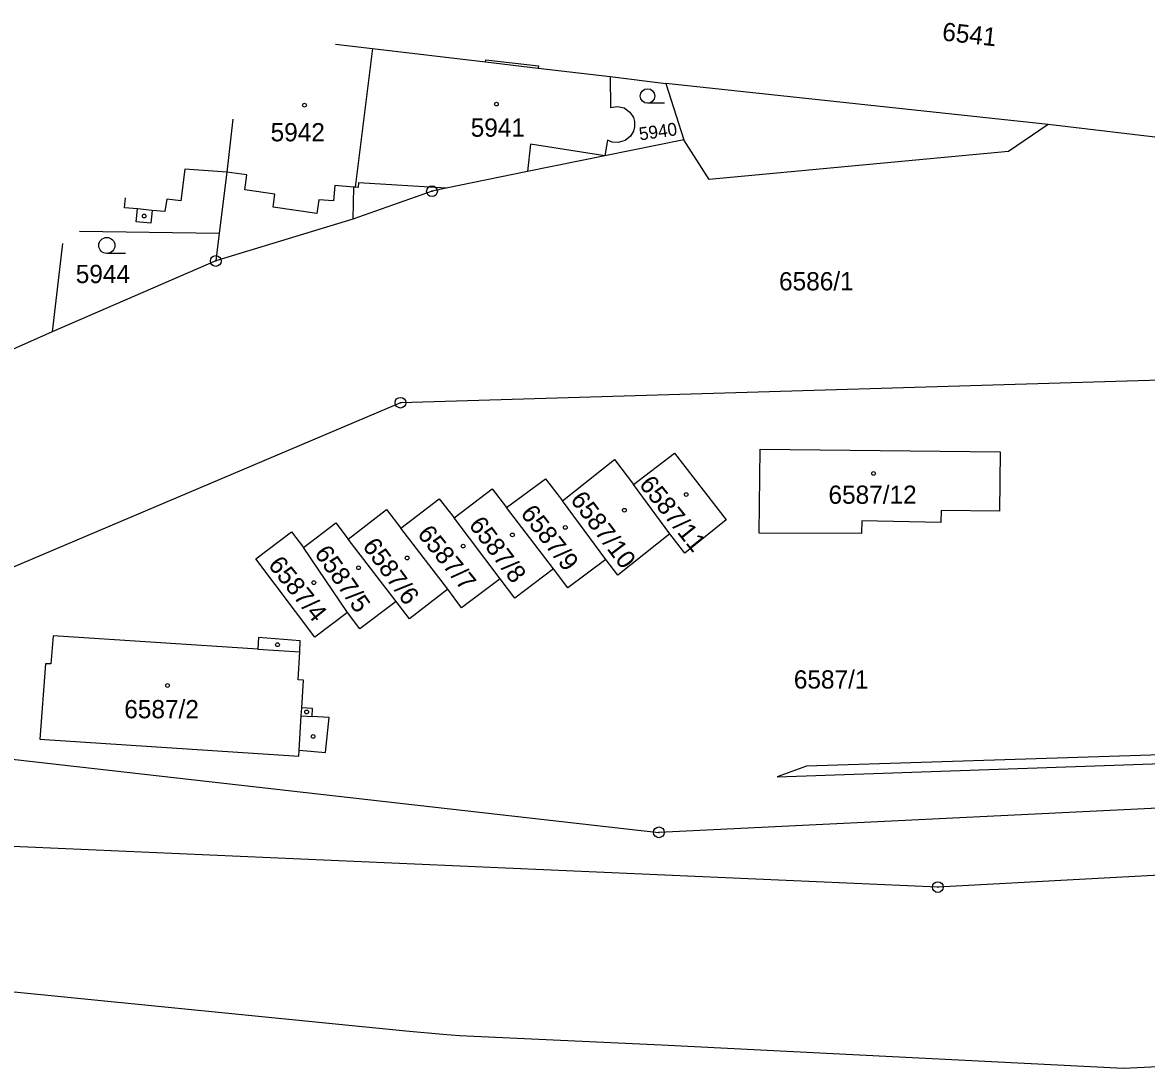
# Model space of a CAD drawing. Extents: x -825057 to -819383, y -1071633 to -1067888.
# Drawn here: x -822674.7 to -822570, y -1070487.7 to -1070390.2 of the extents above; entities that cross this region are included whole.
import ezdxf

# ---------------------------------------------------------------- set-up
doc = ezdxf.new("R2010")
doc.units = 0
for name, color, linetype in [('Vrstva 1', 7, 'Continuous'), ('Vrstva 18', 7, 'Continuous'), ('Vrstva 19', 7, 'Continuous'), ('Vrstva 24', 7, 'Continuous'), ('Vrstva 25', 7, 'Continuous'), ('Vrstva 4', 7, 'Continuous')]:
    doc.layers.add(name, color=color, linetype=linetype)

msp = doc.modelspace()

# ---------------------------------------------------------------- linework, layer by layer
at = {"layer": 'Vrstva 1'}
for p, q in [((-822645.54, -1070392.2), (-822642.09, -1070392.61)), ((-822642.09, -1070392.61), (-822643.69, -1070405.52)), ((-822642.09, -1070392.61), (-822631.56, -1070393.85)), ((-822631.56, -1070393.85), (-822626.65, -1070394.42)), ((-822626.65, -1070394.42), (-822619.94, -1070395.21)), ((-822619.94, -1070395.21), (-822619.92, -1070398.1)), ((-822619.94, -1070395.21), (-822614.75, -1070395.86)), ((-822614.75, -1070395.86), (-822613.07, -1070401.1)), ((-822579.12, -1070399.67), (-822614.75, -1070395.86)), ((-822619.92, -1070398.1), (-822619.25, -1070398.01)), ((-822619.25, -1070398.01), (-822618.64, -1070398.13)), ((-822618.64, -1070398.13), (-822618.11, -1070398.54)), ((-822618.11, -1070398.54), (-822617.78, -1070399.02)), ((-822655.09, -1070399.18), (-822655.66, -1070404.11)), ((-822617.78, -1070399.02), (-822617.67, -1070399.4)), ((-822617.67, -1070399.4), (-822617.66, -1070399.9)), ((-822617.77, -1070400.31), (-822618.05, -1070400.78)), ((-822617.66, -1070399.9), (-822617.77, -1070400.31)), ((-822541.69, -1070404.2), (-822579.12, -1070399.67)), ((-822613.07, -1070401.1), (-822620.45, -1070402.6)), ((-822620.18, -1070401.15), (-822620.45, -1070402.6)), ((-822619.76, -1070401.34), (-822620.18, -1070401.15)), ((-822619.19, -1070401.37), (-822619.76, -1070401.34)), ((-822618.55, -1070401.18), (-822619.19, -1070401.37)), ((-822618.05, -1070400.78), (-822618.55, -1070401.18)), ((-822620.45, -1070402.6), (-822627.65, -1070404.07)), ((-822655.66, -1070404.11), (-822656.37, -1070409.81)), ((-822627.65, -1070404.07), (-822635.21, -1070405.62)), ((-822643.87, -1070405.51), (-822643.93, -1070408.51)), ((-822643.69, -1070405.52), (-822643.87, -1070405.51)), ((-822635.21, -1070405.62), (-822636.54, -1070405.9)), ((-822636.54, -1070405.9), (-822643.93, -1070408.51)), ((-822643.93, -1070408.51), (-822656.69, -1070412.4)), ((-822669.38, -1070409.62), (-822656.37, -1070409.81)), ((-822656.37, -1070409.81), (-822656.69, -1070412.4)), ((-822670.97, -1070410.78), (-822671.92, -1070419.01)), ((-822656.69, -1070412.4), (-822671.92, -1070419.01)), ((-822671.92, -1070419.01), (-822678.28, -1070421.8)), ((-822548.18, -1070422.88), (-822639.48, -1070425.61)), ((-822639.48, -1070425.61), (-822700.31, -1070451.43)), ((-822606.07, -1070437.76), (-822605.96, -1070429.95)), ((-822605.96, -1070429.95), (-822583.59, -1070430.2)), ((-822624.37, -1070434.75), (-822619.53, -1070430.91)), ((-822619.53, -1070430.91), (-822617.76, -1070433.22)), ((-822617.76, -1070433.22), (-822613.94, -1070430.3)), ((-822613.94, -1070430.3), (-822609.14, -1070436.51)), ((-822583.59, -1070430.2), (-822583.65, -1070435.71)), ((-822629.6, -1070435.37), (-822625.98, -1070432.7)), ((-822625.98, -1070432.7), (-822624.37, -1070434.75)), ((-822634.49, -1070436.34), (-822630.92, -1070433.63)), ((-822630.92, -1070433.63), (-822629.6, -1070435.37)), ((-822614.37, -1070437.84), (-822617.76, -1070433.22)), ((-822639.43, -1070437.29), (-822635.87, -1070434.56)), ((-822635.87, -1070434.56), (-822634.49, -1070436.34)), ((-822620.33, -1070440.22), (-822624.37, -1070434.75)), ((-822644.35, -1070438.32), (-822640.79, -1070435.55)), ((-822640.79, -1070435.55), (-822639.43, -1070437.29)), ((-822625.22, -1070441.1), (-822629.6, -1070435.37)), ((-822589.11, -1070435.66), (-822589.13, -1070436.77)), ((-822583.65, -1070435.71), (-822589.11, -1070435.66)), ((-822648.51, -1070439.1), (-822645.51, -1070436.8)), ((-822645.51, -1070436.8), (-822644.35, -1070438.32)), ((-822635.08, -1070442.99), (-822639.43, -1070437.29)), ((-822630.18, -1070442.01), (-822634.49, -1070436.34)), ((-822609.14, -1070436.51), (-822612.99, -1070439.62)), ((-822596.49, -1070436.62), (-822596.51, -1070437.81)), ((-822589.13, -1070436.77), (-822596.49, -1070436.62)), ((-822652.97, -1070440.15), (-822649.64, -1070437.63)), ((-822649.64, -1070437.63), (-822648.51, -1070439.1)), ((-822639.89, -1070444.12), (-822644.35, -1070438.32)), ((-822614.37, -1070437.84), (-822619.24, -1070441.67)), ((-822612.99, -1070439.62), (-822614.37, -1070437.84)), ((-822596.51, -1070437.81), (-822606.07, -1070437.76)), ((-822644.42, -1070445.15), (-822648.51, -1070439.1)), ((-822647.45, -1070447.46), (-822652.97, -1070440.15)), ((-822620.33, -1070440.22), (-822623.87, -1070442.87)), ((-822619.24, -1070441.67), (-822620.33, -1070440.22)), ((-822625.22, -1070441.1), (-822628.83, -1070443.82)), ((-822623.87, -1070442.87), (-822625.22, -1070441.1)), ((-822630.18, -1070442.01), (-822633.78, -1070444.73)), ((-822628.83, -1070443.82), (-822630.18, -1070442.01)), ((-822635.08, -1070442.99), (-822638.65, -1070445.74)), ((-822633.78, -1070444.73), (-822635.08, -1070442.99)), ((-822639.89, -1070444.12), (-822643.27, -1070446.68)), ((-822638.65, -1070445.74), (-822639.89, -1070444.12)), ((-822644.42, -1070445.15), (-822647.45, -1070447.46)), ((-822643.27, -1070446.68), (-822644.42, -1070445.15)), ((-822671.85, -1070447.34), (-822672.05, -1070449.96)), ((-822652.77, -1070448.58), (-822671.85, -1070447.34)), ((-822652.7, -1070447.48), (-822652.77, -1070448.58)), ((-822648.81, -1070447.8), (-822652.7, -1070447.48)), ((-822648.85, -1070448.84), (-822648.81, -1070447.8)), ((-822649, -1070451.44), (-822648.85, -1070448.84)), ((-822672.55, -1070449.96), (-822673.08, -1070456.97)), ((-822672.05, -1070449.96), (-822672.55, -1070449.96)), ((-822648.5, -1070451.47), (-822649, -1070451.44)), ((-822648.66, -1070454.05), (-822648.5, -1070451.47)), ((-822647.68, -1070454.11), (-822648.66, -1070454.05)), ((-822647.72, -1070454.85), (-822647.68, -1070454.11)), ((-822646.13, -1070454.94), (-822647.72, -1070454.85)), ((-822646.45, -1070458.2), (-822646.13, -1070454.94)), ((-822706.48, -1070455.36), (-822615.4, -1070465.65)), ((-822673.08, -1070456.97), (-822648.95, -1070458.54)), ((-822648.95, -1070458.54), (-822648.91, -1070457.98)), ((-822648.91, -1070457.98), (-822646.45, -1070458.2)), ((-822546.88, -1070462.35), (-822615.4, -1070465.65)), ((-822589.41, -1070470.75), (-822689.06, -1070466.37)), ((-822547.37, -1070468.48), (-822589.41, -1070470.75)), ((-822638.97, -1070484.17), (-822679.15, -1070480.18)), ((-822635.53, -1070484.48), (-822638.97, -1070484.17)), ((-822633.97, -1070484.61), (-822635.53, -1070484.48)), ((-822615.15, -1070485.49), (-822633.97, -1070484.61)), ((-822572.12, -1070487.66), (-822615.15, -1070485.49)), ((-822555.51, -1070486.84), (-822572.12, -1070487.66))]:
    msp.add_line(p, q, dxfattribs=at)
at = {"layer": 'Vrstva 24'}
for centre, radius in [((-822636.54, -1070405.9), 0.5), ((-822636.54, -1070405.9), 0.0327), ((-822656.69, -1070412.4), 0.5), ((-822656.69, -1070412.4), 0.0327), ((-822639.48, -1070425.61), 0.5), ((-822639.48, -1070425.61), 0.0327), ((-822615.4, -1070465.65), 0.5), ((-822615.4, -1070465.65), 0.0327), ((-822589.41, -1070470.75), 0.5), ((-822589.41, -1070470.75), 0.0327)]:
    msp.add_circle(centre, radius, dxfattribs=at)
at = {"layer": 'Vrstva 25'}
for p, q in [((-822614.885, -1070397.7), (-822616.46, -1070397.7)), ((-822665.09, -1070411.7), (-822666.84, -1070411.7))]:
    msp.add_line(p, q, dxfattribs=at)
for centre, radius in [((-822616.46, -1070397.025), 0.675), ((-822648.42, -1070397.88), 0.175), ((-822630.54, -1070397.78), 0.175), ((-822663.35, -1070408.21), 0.175), ((-822666.84, -1070410.95), 0.75), ((-822595.4, -1070432.2), 0.175), ((-822612.85, -1070434.17), 0.175), ((-822618.62, -1070435.63), 0.175), ((-822624.12, -1070437.23), 0.175), ((-822629.05, -1070437.93), 0.175), ((-822633.64, -1070438.97), 0.175), ((-822638.86, -1070440.08), 0.175), ((-822643.38, -1070440.99), 0.175), ((-822647.55, -1070442.38), 0.175), ((-822650.94, -1070448.16), 0.175), ((-822661.18, -1070451.96), 0.175), ((-822648.22, -1070454.43), 0.175), ((-822647.62, -1070456.71), 0.175)]:
    msp.add_circle(centre, radius, dxfattribs=at)
at = {"layer": 'Vrstva 4'}
for p, q in [((-822631.56, -1070393.85), (-822631.54, -1070393.65)), ((-822631.54, -1070393.65), (-822626.62, -1070394.22)), ((-822626.62, -1070394.22), (-822626.65, -1070394.42)), ((-822579.12, -1070399.67), (-822582.84, -1070402.2)), ((-822627.35, -1070401.52), (-822627.65, -1070404.07)), ((-822620.45, -1070402.6), (-822627.35, -1070401.52)), ((-822610.73, -1070404.8), (-822613.07, -1070401.1)), ((-822582.84, -1070402.2), (-822610.73, -1070404.8)), ((-822659.57, -1070403.84), (-822659.93, -1070406.8)), ((-822655.66, -1070404.11), (-822659.57, -1070403.84)), ((-822653.78, -1070404.37), (-822655.66, -1070404.11)), ((-822653.98, -1070405.77), (-822653.78, -1070404.37)), ((-822651.18, -1070406.16), (-822653.98, -1070405.77)), ((-822645.6, -1070405.37), (-822645.72, -1070406.81)), ((-822643.87, -1070405.51), (-822645.6, -1070405.37)), ((-822643.43, -1070405.55), (-822643.69, -1070405.52)), ((-822643.4, -1070405.12), (-822643.43, -1070405.55)), ((-822635.21, -1070405.62), (-822643.4, -1070405.12)), ((-822665.18, -1070407.44), (-822665.1, -1070406.5)), ((-822661.26, -1070406.64), (-822661.44, -1070407.8)), ((-822659.93, -1070406.8), (-822661.26, -1070406.64)), ((-822651.35, -1070407.38), (-822651.18, -1070406.16)), ((-822647.08, -1070406.7), (-822647.26, -1070407.96)), ((-822645.72, -1070406.81), (-822647.08, -1070406.7)), ((-822663.98, -1070407.55), (-822665.18, -1070407.44)), ((-822664.1, -1070408.75), (-822663.98, -1070407.55)), ((-822662.62, -1070407.69), (-822663.98, -1070407.55)), ((-822662.62, -1070407.69), (-822662.73, -1070408.88)), ((-822661.44, -1070407.8), (-822662.62, -1070407.69)), ((-822647.26, -1070407.96), (-822651.35, -1070407.38)), ((-822662.73, -1070408.88), (-822664.1, -1070408.75)), ((-822652.77, -1070448.58), (-822648.85, -1070448.84)), ((-822648.72, -1070454.79), (-822648.66, -1070454.05)), ((-822648.91, -1070457.98), (-822648.72, -1070454.79)), ((-822648.72, -1070454.79), (-822647.72, -1070454.85)), ((-822546.51, -1070457.73), (-822601.66, -1070459.47)), ((-822604.37, -1070460.49), (-822546.57, -1070458.46)), ((-822601.66, -1070459.47), (-822604.37, -1070460.49))]:
    msp.add_line(p, q, dxfattribs=at)

# ---------------------------------------------------------------- texts
at = {"layer": 'Vrstva 18'}
for s, height, rotation, p in [('6541', 1.7, 353.7, (-822589.064, -1070391.843)), ('5940', 1.2, 8.1, (-822617.17, -1070401.17))]:
    msp.add_text(s, height=height, rotation=rotation, dxfattribs=at).set_placement(p)
for s, p in [('5944', (-822669.734, -1070414.46)), ('6586/1', (-822604.205, -1070415.14)), ('6587/1', (-822602.83, -1070452.25))]:
    msp.add_text(s, height=1.7, dxfattribs=at).set_placement(p)
at = {"layer": 'Vrstva 19'}
for s, p in [('5942', (-822651.578, -1070401.25)), ('5941', (-822632.936, -1070400.82)), ('6587/12', (-822599.6, -1070435.03)), ('6587/2', (-822665.212, -1070455.02))]:
    msp.add_text(s, height=1.7, dxfattribs=at).set_placement(p)
for s, rotation, p in [('6587/11', 308.7, (-822617.32, -1070433.26)), ('6587/10', 306.9, (-822623.72, -1070434.66)), ('6587/9', 307.8, (-822628.36, -1070435.95)), ('6587/7', 308.7, (-822637.98, -1070437.87)), ('6587/8', 306.9, (-822633.18, -1070437.01)), ('6587/6', 306, (-822643.08, -1070438.98)), ('6587/5', 305.1, (-822647.56, -1070439.65)), ('6587/4', 308.7, (-822651.88, -1070440.76))]:
    msp.add_text(s, height=1.7, rotation=rotation, dxfattribs=at).set_placement(p)

doc.saveas('drawing.dxf')
